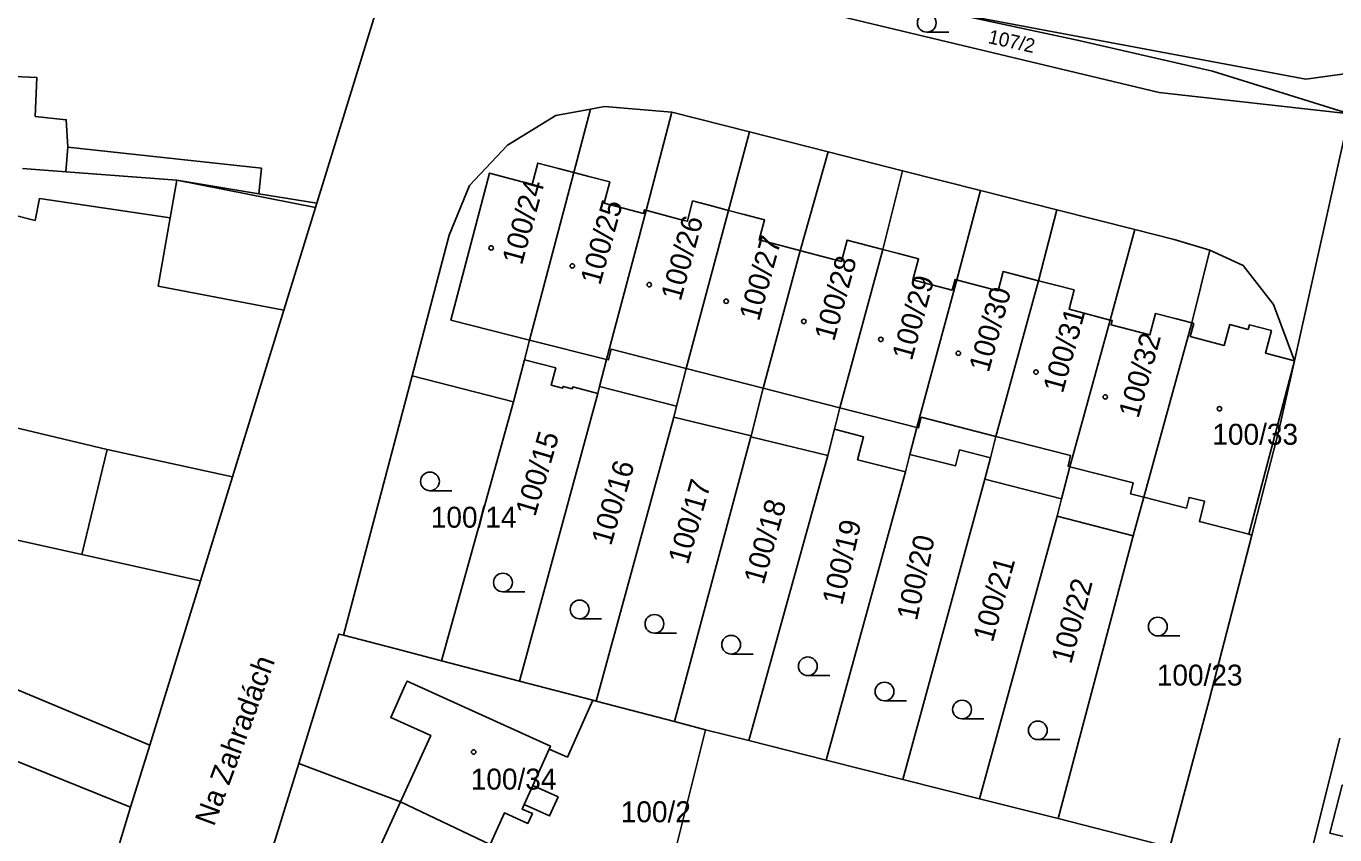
# Model space of a CAD drawing. Extents: x -737240 to -735272, y -1119606 to -1117878.
# Drawn here: x -736884.1 to -736778, y -1118930.6 to -1118864.9 of the extents above; entities that cross this region are included whole.
import ezdxf

# ---------------------------------------------------------------- set-up
doc = ezdxf.new("R2010")
doc.units = 0
for name, color, linetype in [('Level 1', 7, 'Continuous'), ('Level 15', 7, 'Continuous'), ('Level 18', 7, 'Continuous'), ('Level 19', 7, 'Continuous'), ('Level 25', 7, 'Continuous'), ('Level 4', 7, 'Continuous')]:
    doc.layers.add(name, color=color, linetype=linetype)

msp = doc.modelspace()

# ---------------------------------------------------------------- linework, layer by layer
at = {"layer": 'Level 1'}
for p, q in [((-736860.56, -1118879.32), (-736855.86, -1118864.06)), ((-736838.36, -1118871.67), (-736839.73, -1118876.81)), ((-736833.85, -1118879.9), (-736831.78, -1118871.92)), ((-736825.46, -1118873.52), (-736831.78, -1118871.92)), ((-736776.8, -1118872.07), (-736781.26, -1118892.09)), ((-736825.46, -1118873.52), (-736827.17, -1118879.89)), ((-736819.08, -1118875.14), (-736825.46, -1118873.52)), ((-736819.08, -1118875.14), (-736821.35, -1118883.17)), ((-736813.05, -1118876.67), (-736819.08, -1118875.14)), ((-736884.43, -1118876.49), (-736880.93, -1118876.76)), ((-736880.93, -1118876.76), (-736871.93, -1118877.43)), ((-736839.73, -1118876.81), (-736843.31, -1118890.41)), ((-736814.65, -1118883.06), (-736813.05, -1118876.67)), ((-736813.05, -1118876.67), (-736806.72, -1118878.28)), ((-736871.93, -1118877.43), (-736865.27, -1118878.54)), ((-736806.72, -1118878.28), (-736808.65, -1118885.53)), ((-736800.55, -1118879.84), (-736806.72, -1118878.28)), ((-736865.27, -1118878.54), (-736860.56, -1118879.32)), ((-736860.66, -1118879.65), (-736860.56, -1118879.32)), ((-736863.23, -1118887.98), (-736860.66, -1118879.65)), ((-736837.06, -1118891.99), (-736833.85, -1118879.9)), ((-736827.17, -1118879.89), (-736830.6, -1118892.72)), ((-736800.55, -1118879.84), (-736802.04, -1118885.6)), ((-736794.21, -1118881.45), (-736800.55, -1118879.84)), ((-736794.21, -1118881.45), (-736796.2, -1118888.79)), ((-736821.35, -1118883.17), (-736824.36, -1118894.32)), ((-736818.13, -1118895.92), (-736814.65, -1118883.06)), ((-736788.13, -1118883.11), (-736789.59, -1118889.02)), ((-736808.65, -1118885.53), (-736811.9, -1118897.51)), ((-736802.04, -1118885.6), (-736805.49, -1118898.23)), ((-736867.41, -1118901.52), (-736863.23, -1118887.98)), ((-736796.2, -1118888.79), (-736799.48, -1118900.69)), ((-736789.59, -1118889.02), (-736793.48, -1118903.16)), ((-736843.31, -1118890.41), (-736843.72, -1118892.03)), ((-736844.6, -1118895.43), (-736843.72, -1118892.03)), ((-736837.63, -1118894.19), (-736837.06, -1118891.99)), ((-736830.6, -1118892.72), (-736831.39, -1118895.79)), ((-736852.84, -1118893.32), (-736858.39, -1118914.37)), ((-736852.84, -1118893.32), (-736844.6, -1118895.43)), ((-736837.77, -1118894.74), (-736837.63, -1118894.19)), ((-736831.39, -1118895.79), (-736837.63, -1118894.19)), ((-736824.36, -1118894.32), (-736825.34, -1118898.18)), ((-736837.77, -1118894.74), (-736844.13, -1118918.09)), ((-736889.87, -1118896.35), (-736877.57, -1118899.29)), ((-736844.6, -1118895.43), (-736850.44, -1118916.44)), ((-736831.39, -1118895.79), (-736831.62, -1118896.68)), ((-736818.58, -1118897.65), (-736818.13, -1118895.92)), ((-736831.62, -1118896.68), (-736837.92, -1118919.71)), ((-736831.62, -1118896.68), (-736825.34, -1118898.18)), ((-736825.37, -1118898.28), (-736831.55, -1118921.37)), ((-736825.34, -1118898.18), (-736825.37, -1118898.28)), ((-736825.37, -1118898.28), (-736819.12, -1118899.78)), ((-736819.12, -1118899.78), (-736818.58, -1118897.65)), ((-736811.9, -1118897.51), (-736812.46, -1118899.69)), ((-736805.49, -1118898.23), (-736805.93, -1118899.97)), ((-736877.57, -1118899.29), (-736867.41, -1118901.52)), ((-736819.12, -1118899.78), (-736825.52, -1118922.92)), ((-736812.46, -1118899.69), (-736812.82, -1118901.12)), ((-736805.93, -1118899.97), (-736806.38, -1118901.71)), ((-736799.48, -1118900.69), (-736800.16, -1118903.3)), ((-736867.41, -1118901.52), (-736870.01, -1118909.96)), ((-736812.82, -1118901.12), (-736819.24, -1118924.51)), ((-736806.38, -1118901.71), (-736813.04, -1118926.07)), ((-736806.38, -1118901.71), (-736800.16, -1118903.3)), ((-736800.16, -1118903.3), (-736800.52, -1118904.7)), ((-736794.34, -1118906.29), (-736793.48, -1118903.16)), ((-736800.52, -1118904.7), (-736806.81, -1118927.64)), ((-736800.52, -1118904.7), (-736794.34, -1118906.29)), ((-736794.34, -1118906.29), (-736800.43, -1118929.25)), ((-736784.97, -1118906.17), (-736784.71, -1118906.24)), ((-736870.01, -1118909.96), (-736874.12, -1118923.29)), ((-736844.13, -1118918.09), (-736850.44, -1118916.44)), ((-736838.18, -1118919.64), (-736844.13, -1118918.09)), ((-736838.18, -1118919.64), (-736837.92, -1118919.71)), ((-736837.92, -1118919.71), (-736831.55, -1118921.37)), ((-736893.77, -1118920.99), (-736875.67, -1118928.33)), ((-736831.55, -1118921.37), (-736829.03, -1118922.03)), ((-736829.03, -1118922.03), (-736832.56, -1118936.12)), ((-736825.52, -1118922.92), (-736829.03, -1118922.03)), ((-736819.24, -1118924.51), (-736825.52, -1118922.92)), ((-736777.58, -1118922.73), (-736783.4, -1118945.91)), ((-736874.12, -1118923.29), (-736875.67, -1118928.33)), ((-736843.05, -1118926.56), (-736841.73, -1118923.6)), ((-736862.03, -1118924.77), (-736864.7, -1118933.37)), ((-736853.78, -1118927.88), (-736862.03, -1118924.77)), ((-736813.04, -1118926.07), (-736819.24, -1118924.51)), ((-736806.81, -1118927.64), (-736813.04, -1118926.07)), ((-736846.5, -1118931.36), (-736853.78, -1118927.88)), ((-736800.43, -1118929.25), (-736806.81, -1118927.64)), ((-736875.67, -1118928.33), (-736885.7, -1118960.87)), ((-736791.36, -1118931.55), (-736800.43, -1118929.25))]:
    msp.add_line(p, q, dxfattribs=at)
for points in [[(-736828.43, -1118861.65), (-736792.25, -1118870.32), (-736776.8, -1118872.07)], [(-736680.11, -1118862.67), (-736695.16, -1118863.34), (-736718.53, -1118864.62), (-736740.09, -1118865.51), (-736756.96, -1118866.02), (-736780.34, -1118869.25), (-736810.48, -1118863.58)], [(-736810.48, -1118863.58), (-736798.75, -1118866.1), (-736787.92, -1118868.59), (-736776.8, -1118872.07)], [(-736838.36, -1118871.67), (-736841.17, -1118872.19), (-736845.09, -1118874.59), (-736848.17, -1118877.88), (-736849.82, -1118881.9), (-736852.84, -1118893.32)], [(-736831.78, -1118871.92), (-736837.23, -1118871.46), (-736838.36, -1118871.67)], [(-736788.13, -1118883.11), (-736791.02, -1118882.26), (-736794.21, -1118881.45)], [(-736781.26, -1118892.09), (-736782.97, -1118887.54), (-736785.43, -1118884.37), (-736788.13, -1118883.11)], [(-736843.72, -1118892.03), (-736841.19, -1118892.68), (-736841.55, -1118894.08), (-736840.63, -1118894.31), (-736840.59, -1118894.17), (-736839.85, -1118894.36), (-736839.81, -1118894.21), (-736837.77, -1118894.74)], [(-736781.26, -1118892.09), (-736782.52, -1118897.75), (-736784.71, -1118906.24)], [(-736812.82, -1118901.12), (-736816.7, -1118900.12), (-736816.22, -1118898.26), (-736818.58, -1118897.65)], [(-736812.46, -1118899.69), (-736808.76, -1118900.63), (-736808.43, -1118899.33), (-736805.93, -1118899.97)], [(-736793.48, -1118903.16), (-736790.03, -1118904.05), (-736789.81, -1118903.18), (-736788.55, -1118903.5), (-736788.97, -1118905.14), (-736784.97, -1118906.17)], [(-736784.71, -1118906.24), (-736788.17, -1118919.64), (-736791.36, -1118931.55)], [(-736858.39, -1118914.37), (-736858.78, -1118914.27), (-736862.03, -1118924.77)], [(-736850.44, -1118916.44), (-736854.12, -1118915.48), (-736858.39, -1118914.37)], [(-736841.73, -1118923.6), (-736840.24, -1118924.26), (-736838.18, -1118919.64)], [(-736843.74, -1118928.11), (-736841.69, -1118929.03), (-736841, -1118927.48), (-736843.05, -1118926.56)], [(-736764.63, -1118937.56), (-736762.76, -1118930.31), (-736777.39, -1118926.53), (-736778.4, -1118930.42), (-736776.95, -1118930.79), (-736778.16, -1118935.72), (-736778.94, -1118935.52), (-736779.01, -1118935.93), (-736770.51, -1118938.14)], [(-736846.5, -1118931.36), (-736845.35, -1118928.79), (-736843.44, -1118929.64), (-736843.08, -1118928.84), (-736843.9, -1118928.48), (-736843.74, -1118928.11)]]:
    msp.add_lwpolyline(points, dxfattribs=at)
at = {"layer": 'Level 25'}
for p, q in [((-736809.308, -1118865.43), (-736811.09, -1118865.43)), ((-736849.608, -1118902.64), (-736851.39, -1118902.64)), ((-736843.688, -1118910.84), (-736845.47, -1118910.84)), ((-736837.468, -1118913.03), (-736839.25, -1118913.03)), ((-736831.398, -1118914.2), (-736833.18, -1118914.2)), ((-736790.568, -1118914.42), (-736792.35, -1118914.42)), ((-736825.178, -1118915.89), (-736826.96, -1118915.89)), ((-736818.958, -1118917.64), (-736820.74, -1118917.64)), ((-736812.738, -1118919.69), (-736814.52, -1118919.69)), ((-736806.448, -1118921.15), (-736808.23, -1118921.15)), ((-736800.298, -1118922.84), (-736802.08, -1118922.84))]:
    msp.add_line(p, q, dxfattribs=at)
for centre, major_axis, ratio in [((-736811.09, -1118864.674), (0.764, 0), 0.9894236), ((-736846.42, -1118882.94), (0.18, 0), 0.9848078), ((-736839.84, -1118884.4), (0.18, 0), 0.9848078), ((-736833.6, -1118885.92), (0.18, 0), 0.9848078), ((-736827.36, -1118887.27), (0.18, 0), 0.9848078), ((-736821.06, -1118888.9), (0.18, 0), 0.9848078), ((-736814.82, -1118890.36), (0.18, 0), 0.9848078), ((-736808.53, -1118891.49), (0.18, 0), 0.9848078), ((-736802.23, -1118893.01), (0.18, 0), 0.9848078), ((-736796.61, -1118895.03), (0.18, 0), 0.9848078), ((-736787.35, -1118895.99), (0.18, 0), 0.9848078), ((-736851.39, -1118901.884), (0.764, 0), 0.9894236), ((-736845.47, -1118910.084), (0.764, 0), 0.9894236), ((-736839.25, -1118912.274), (0.764, 0), 0.9894236), ((-736833.18, -1118913.444), (0.764, 0), 0.9894236), ((-736792.35, -1118913.664), (0.764, 0), 0.9894236), ((-736826.96, -1118915.134), (0.764, 0), 0.9894236), ((-736820.74, -1118916.884), (0.764, 0), 0.9894236), ((-736814.52, -1118918.934), (0.764, 0), 0.9894236), ((-736808.23, -1118920.394), (0.764, 0), 0.9894236), ((-736802.08, -1118922.084), (0.764, 0), 0.9894236), ((-736847.84, -1118923.84), (0.18, 0), 0.9848078)]:
    msp.add_ellipse(centre, major_axis=major_axis, ratio=ratio, dxfattribs=at)
at = {"layer": 'Level 4'}
for p, q in [((-736880.76, -1118874.77), (-736880.93, -1118876.76)), ((-736872.47, -1118880.5), (-736871.93, -1118877.43)), ((-736871.93, -1118877.43), (-736860.66, -1118879.65)), ((-736837.06, -1118891.99), (-736843.31, -1118890.41)), ((-736784.97, -1118906.17), (-736781.26, -1118892.09)), ((-736830.6, -1118892.72), (-736824.36, -1118894.32)), ((-736818.13, -1118895.92), (-736824.36, -1118894.32)), ((-736811.9, -1118897.51), (-736818.13, -1118895.92)), ((-736877.57, -1118899.29), (-736879.64, -1118907.82)), ((-736870.01, -1118909.96), (-736879.64, -1118907.82)), ((-736891.56, -1118916), (-736874.12, -1118923.29)), ((-736843.05, -1118926.56), (-736843.74, -1118928.11))]:
    msp.add_line(p, q, dxfattribs=at)
for points in [[(-736880.76, -1118874.77), (-736880.89, -1118872.54), (-736883.41, -1118872.27), (-736883.27, -1118869.12), (-736893, -1118868.69), (-736893.42, -1118875.82)], [(-736865.27, -1118878.54), (-736865.05, -1118876.47), (-736880.76, -1118874.77)], [(-736839.73, -1118876.81), (-736840.96, -1118876.49), (-736842.64, -1118876.05), (-736843.09, -1118877.8), (-736846.57, -1118876.88), (-736849.69, -1118888.8), (-736843.31, -1118890.41)], [(-736833.85, -1118879.9), (-736833.99, -1118879.86), (-736834.07, -1118880.15), (-736837.27, -1118879.31), (-736836.81, -1118877.57), (-736838.5, -1118877.13), (-736839.73, -1118876.81)], [(-736885.11, -1118880.29), (-736883.41, -1118880.7), (-736883.05, -1118878.92), (-736872.47, -1118880.5)], [(-736833.85, -1118879.9), (-736833.7, -1118879.94), (-736830.8, -1118880.7), (-736830.51, -1118880.78), (-736830.08, -1118879.13), (-736828.43, -1118879.56), (-736827.17, -1118879.89)], [(-736872.47, -1118880.5), (-736873.43, -1118886.04), (-736863.23, -1118887.98)], [(-736827.17, -1118879.89), (-736825.91, -1118880.22), (-736824.25, -1118880.65), (-736824.69, -1118882.29), (-736821.49, -1118883.13), (-736821.35, -1118883.17)], [(-736821.35, -1118883.17), (-736821.2, -1118883.21), (-736818.01, -1118884.05), (-736817.55, -1118882.3), (-736815.91, -1118882.73), (-736814.65, -1118883.06)], [(-736814.65, -1118883.06), (-736813.39, -1118883.39), (-736811.76, -1118883.82), (-736812.21, -1118885.52), (-736811.92, -1118885.6), (-736809.02, -1118886.36), (-736808.79, -1118885.49), (-736808.65, -1118885.53)], [(-736808.65, -1118885.53), (-736808.5, -1118885.57), (-736805.31, -1118886.41), (-736804.9, -1118884.86), (-736803.35, -1118885.26), (-736802.04, -1118885.6)], [(-736802.04, -1118885.6), (-736800.73, -1118885.94), (-736799.14, -1118886.35), (-736799.55, -1118887.91), (-736796.2, -1118888.79)], [(-736796.2, -1118888.79), (-736796.05, -1118888.83), (-736796.14, -1118889.18), (-736792.99, -1118890), (-736792.53, -1118888.26), (-736790.94, -1118888.67), (-736789.59, -1118889.02)], [(-736789.59, -1118889.02), (-736789.44, -1118889.06), (-736789.72, -1118890.13), (-736786.96, -1118890.85), (-736786.52, -1118889.16), (-736785.02, -1118889.55), (-736784.92, -1118889.18), (-736783.13, -1118889.65), (-736783.61, -1118891.47), (-736781.26, -1118892.09)], [(-736830.6, -1118892.72), (-736836.69, -1118891.15), (-736836.91, -1118892.03), (-736837.06, -1118891.99)], [(-736805.49, -1118898.23), (-736811.54, -1118896.68), (-736811.76, -1118897.54), (-736811.9, -1118897.51)], [(-736805.49, -1118898.23), (-736799.42, -1118899.79), (-736799.62, -1118900.65), (-736799.48, -1118900.69)], [(-736799.48, -1118900.69), (-736794.35, -1118902.01), (-736794.57, -1118902.88), (-736793.48, -1118903.16)], [(-736879.64, -1118907.82), (-736894.86, -1118904.43), (-736897.69, -1118913.25), (-736894.58, -1118914.39)], [(-736853.78, -1118927.88), (-736851.33, -1118922.5), (-736854.57, -1118921.03), (-736853.39, -1118918.42), (-736853.24, -1118918.08), (-736841.62, -1118923.36), (-736841.73, -1118923.6)], [(-736853.78, -1118927.88), (-736856.21, -1118933.22), (-736859.89, -1118931.55), (-736861.16, -1118934.36)]]:
    msp.add_lwpolyline(points, dxfattribs=at)

# ---------------------------------------------------------------- texts
at = {"layer": 'Level 15'}
msp.add_text('Na Zahradách', height=1.7, rotation=69.78159, dxfattribs=at).set_placement((-736868.91, -1118929.94))
at = {"layer": 'Level 18'}
for s, height, rotation, p in [('107/2', 1.14, 347.65416, (-736806.178, -1118866.315)), ('100/15', 1.7, 73.548, (-736842.86, -1118904.81)), ('100/16', 1.7, 73.94391, (-736836.7, -1118907.17)), ('100/17', 1.7, 74.12886, (-736830.47, -1118908.71)), ('100/18', 1.7, 74.42748, (-736824.33, -1118910.33)), ('100/19', 1.7, 76.96134, (-736817.95, -1118912)), ('100/20', 1.7, 77.82084, (-736811.89, -1118913.25)), ('100/21', 1.7, 74.71476, (-736805.74, -1118915.01)), ('100/22', 1.7, 75.32361, (-736799.38, -1118916.77))]:
    msp.add_text(s, height=height, rotation=rotation, dxfattribs=at).set_placement(p)
for s, p in [('100/14', (-736851.32, -1118905.64)), ('100/23', (-736792.43, -1118918.45)), ('100/2', (-736835.91, -1118929.54))]:
    msp.add_text(s, height=1.7, dxfattribs=at).set_placement(p)
at = {"layer": 'Level 19'}
for s, p in [('100/24', (-736843.938, -1118884.402)), ('100/25', (-736837.588, -1118886.032)), ('100/26', (-736831.058, -1118887.322)), ('100/27', (-736824.708, -1118888.952)), ('100/28', (-736818.608, -1118890.582)), ('100/29', (-736812.308, -1118892.162)), ('100/30', (-736806.068, -1118893.112)), ('100/31', (-736800.058, -1118894.802)), ('100/32', (-736793.928, -1118896.832))]:
    msp.add_text(s, height=1.7, rotation=74.56662, dxfattribs=at).set_placement(p)
for s, p in [('100/33', (-736787.925, -1118898.91)), ('100/34', (-736848.08, -1118926.89))]:
    msp.add_text(s, height=1.7, dxfattribs=at).set_placement(p)

doc.saveas('drawing.dxf')
